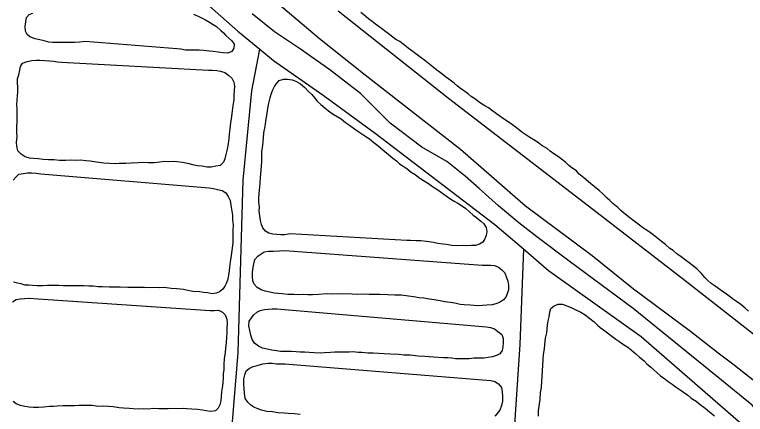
# Model space of a CAD drawing. Extents: x 3297735 to 3335592, y 670436 to 695807.
# Drawn here: x 3330081 to 3330690, y 679963 to 680297 of the extents above; entities that cross this region are included whole.
import ezdxf

# ---------------------------------------------------------------- set-up
doc = ezdxf.new("R2010")
doc.units = 0
doc.layers.add('V-DTCH-CNTR', color=7, linetype='Continuous')
doc.layers.add('V-TOPO-SHOR', color=7, linetype='Continuous')

msp = doc.modelspace()

# ---------------------------------------------------------------- linework, layer by layer
at = {"layer": 'V-DTCH-CNTR'}
for points in [[(3330243.16, 680303.93), (3330266.83, 680282.98), (3330285.05, 680267.92), (3330296.44, 680258.51), (3330337.98, 680229.56), (3330381.34, 680198)], [(3330702.59, 680025.71), (3330639.95, 680074.71), (3330562.9, 680134.23), (3330442.66, 680227.02), (3330350.39, 680299.64)], [(3330238.57, 679569.66), (3330240.42, 679631.34), (3330248.48, 679760.64), (3330256.48, 679885.66), (3330267.12, 680014.92), (3330271.14, 680158.86), (3330278.33, 680233.32), (3330285.05, 680267.92)], [(3330381.34, 680198), (3330481.27, 680121.82), (3330505.09, 680101.4), (3330526.08, 680083.39), (3330603.2, 680028.16), (3330688.59, 679953.94), (3330712.83, 679922.62), (3330715.46, 679919.22), (3330758.4, 679870.53), (3330844.95, 679762), (3330883.66, 679716.81), (3330897.06, 679696.88), (3330900.26, 679683.12), (3330902.31, 679650.51), (3330893.8, 679546.93), (3330888.75, 679445.87), (3330881.17, 679346.56), (3330874.08, 679224.96), (3330863.13, 679086.28), (3330851.65, 678979.97), (3330848.25, 678949.36), (3330846.88, 678917.67), (3330843.51, 678830.61)], [(3330505.09, 680101.4), (3330502.1, 680021.73), (3330494.22, 679904.43), (3330485.55, 679790.56), (3330476.85, 679621.84), (3330461.9, 679490.94), (3330454.06, 679429.34), (3330451.21, 679412.25), (3330447.65, 679406.05)]]:
    msp.add_lwpolyline(points, dxfattribs=at)
at = {"layer": 'V-TOPO-SHOR'}
msp.add_line((3330667.5, 680014.64), (3330679.83, 680005.53), dxfattribs=at)
for points in [[(3330297.22, 680308.85), (3330335.01, 680277.08), (3330373.12, 680246.77), (3330452.59, 680184.64), (3330478.36, 680161.96), (3330506.76, 680137.45), (3330562.51, 680095.89), (3330596.8, 680068.02), (3330644.34, 680032.82), (3330667.5, 680014.64)], [(3330139.52, 680274.4), (3330134.94, 680273.9), (3330130.65, 680273.68), (3330126.37, 680273.75), (3330122.65, 680273.53), (3330118.94, 680273.58), (3330115.23, 680273.65), (3330112.08, 680273.7), (3330108.95, 680274.03), (3330105.25, 680274.95), (3330101.54, 680275.86), (3330097.56, 680276.78), (3330093.3, 680278.28), (3330091.05, 680280.32), (3330089.66, 680283.2), (3330089.44, 680286.92), (3330089.78, 680290.91), (3330090.42, 680294.61), (3330092.74, 680296.86), (3330095.61, 680297.96)], [(3330229.89, 680297.24), (3330233.57, 680295.47), (3330236.41, 680294.28), (3330239.81, 680292.51), (3330243.21, 680290.46), (3330246.32, 680288.69), (3330248.87, 680286.94), (3330252.53, 680283.73), (3330254.78, 680281.7), (3330256.75, 680279.38), (3330259.29, 680277.34), (3330261.82, 680275.02), (3330263.77, 680272.13), (3330263.44, 680268.99), (3330261.68, 680266.16), (3330258.51, 680264.78), (3330254.52, 680265.13), (3330250.24, 680265.48), (3330246.25, 680266.12), (3330243.11, 680266.46), (3330238.26, 680266.82), (3330234.55, 680267.17), (3330229.98, 680267.24), (3330226.84, 680267.29), (3330223.13, 680267.35), (3330219.14, 680267.98), (3330216, 680268.32), (3330139.52, 680274.4)], [(3330670.41, 679991.73), (3330596.54, 680051.7), (3330543.14, 680091.15), (3330516.15, 680111.47), (3330501.19, 680122.99), (3330484.19, 680137.22), (3330468.1, 680151.73), (3330456.39, 680162.01), (3330441.14, 680174.43), (3330420.26, 680186.34), (3330393.85, 680206.36), (3330369.01, 680231.1), (3330343.5, 680250.81), (3330319.13, 680268.12), (3330297.39, 680282.43), (3330278.63, 680297.57)], [(3330583.89, 680135.86), (3330579.66, 680139.36), (3330577.12, 680141.69), (3330574.87, 680143.72), (3330571.21, 680147.21), (3330568.12, 680150.11), (3330565.58, 680152.44), (3330561.35, 680155.65), (3330559.09, 680157.69), (3330555.43, 680160.6), (3330551.2, 680164.1), (3330549.23, 680166.42), (3330545.56, 680169.05), (3330543.02, 680171.09), (3330540.49, 680173.42), (3330536.82, 680176.33), (3330534.28, 680178.08), (3330530.32, 680180.72), (3330527.5, 680183.05), (3330524.96, 680185.09), (3330520.71, 680187.45), (3330517.89, 680189.49), (3330515.06, 680191.54), (3330510.54, 680194.47), (3330507.14, 680196.52), (3330503.75, 680198.86), (3330499.23, 680202.36), (3330495.85, 680204.98), (3330493.02, 680206.75), (3330488.5, 680209.96), (3330485.39, 680212.01), (3330482.56, 680214.06), (3330478.33, 680217.27), (3330475.79, 680219.02), (3330472.96, 680220.78), (3330469.28, 680223.13), (3330464.48, 680226.63), (3330461.37, 680228.68), (3330458.83, 680230.72), (3330452.61, 680235.11), (3330450.08, 680237.15), (3330447.26, 680239.77), (3330442.74, 680242.98), (3330439.92, 680245.02), (3330437.1, 680247.35), (3330432.86, 680250.57), (3330429.76, 680252.9), (3330425.52, 680256.4), (3330422.71, 680258.73), (3330419.6, 680260.78), (3330415.37, 680264.27), (3330411.98, 680266.61), (3330408.87, 680268.95), (3330404.64, 680272.16), (3330401.82, 680274.49), (3330398.7, 680276.26), (3330393.62, 680280.05), (3330390.23, 680282.39), (3330386.56, 680285.31), (3330381.76, 680288.81), (3330378.94, 680291.14), (3330375.83, 680293.48), (3330371.88, 680296.69), (3330369.35, 680298.72)], [(3330242.29, 680250.47), (3330245.71, 680250.41), (3330249.14, 680250.36), (3330252.27, 680249.74), (3330255.97, 680248.54), (3330259.36, 680246.2), (3330261.89, 680243.87), (3330263.55, 680240.42), (3330264.07, 680237.26), (3330263.73, 680233.56), (3330263.38, 680229.85), (3330263.32, 680225.56), (3330262.67, 680221), (3330262.03, 680216.72), (3330261.38, 680211.88), (3330260.73, 680206.46), (3330260.08, 680201.61), (3330259.43, 680197.05), (3330259.38, 680193.62), (3330258.73, 680189.06), (3330257.8, 680184.51), (3330256.88, 680180.23), (3330255.96, 680176.54), (3330254.77, 680173.7), (3330252.16, 680170.88), (3330248.43, 680170.37), (3330244.42, 680169.58), (3330241.28, 680169.63), (3330237.01, 680170.55), (3330232.72, 680170.62), (3330229.31, 680171.53), (3330226.18, 680172.44), (3330220.48, 680173.39), (3330215.92, 680174.03), (3330212.78, 680174.37), (3330209.06, 680174.14), (3330205.92, 680174.19), (3330201.63, 680173.69), (3330197.05, 680173.19), (3330191.91, 680173.27), (3330187.62, 680173.34), (3330183.62, 680173.12), (3330177.9, 680172.93), (3330173.33, 680172.71), (3330167.89, 680172.51), (3330164.46, 680172.28), (3330159.32, 680172.65), (3330155.04, 680173.01), (3330148.77, 680173.68), (3330143.64, 680174.62), (3330139.93, 680174.96), (3330135.65, 680175.32), (3330131.93, 680175.09), (3330127.94, 680175.44), (3330123.37, 680175.23), (3330117.93, 680175.03), (3330113.37, 680175.67), (3330108.8, 680175.75), (3330104.23, 680176.1), (3330100.24, 680176.45), (3330096.25, 680176.81), (3330092.82, 680177.15), (3330089.41, 680178.34), (3330086.02, 680180.4), (3330083.21, 680183.3), (3330082.41, 680187.03), (3330082.18, 680190.46), (3330082.53, 680194.74), (3330082.32, 680199.31), (3330082.38, 680203.03), (3330082.74, 680207.59), (3330082.55, 680213.59), (3330082.62, 680218.16), (3330082.39, 680221.6), (3330082.74, 680225.59), (3330083.08, 680228.73), (3330083.14, 680232.44), (3330083.2, 680236.44), (3330082.97, 680239.87), (3330083.02, 680243.3), (3330083.94, 680246.72), (3330084.85, 680250.42), (3330085.47, 680253.55), (3330087.23, 680256.38), (3330090.97, 680257.75), (3330094.98, 680258.54), (3330098.42, 680258.77), (3330101.56, 680259.01), (3330105.84, 680258.65), (3330109.84, 680258.3), (3330112.97, 680257.96), (3330116.4, 680257.62), (3330119.53, 680257.29), (3330242.29, 680250.47)], [(3330310.39, 680113.95), (3330306.09, 680113.16), (3330302.66, 680113.22), (3330299.23, 680113.27), (3330296.1, 680113.61), (3330292.68, 680114.52), (3330289.85, 680116.28), (3330287.61, 680118.89), (3330286.51, 680121.76), (3330285.71, 680125.2), (3330285.2, 680128.93), (3330284.69, 680132.93), (3330284.75, 680136.36), (3330284.24, 680140.37), (3330284.3, 680144.08), (3330284.97, 680150.36), (3330285.35, 680156.07), (3330285.71, 680160.92), (3330286.05, 680164.05), (3330286.43, 680170.33), (3330286.79, 680174.61), (3330286.85, 680178.33), (3330286.92, 680182.61), (3330287.25, 680185.75), (3330287.9, 680190.6), (3330288.24, 680194.02), (3330288.59, 680198.3), (3330289.53, 680203.43), (3330290.18, 680207.99), (3330291.11, 680212.83), (3330291.77, 680218.54), (3330292.7, 680223.09), (3330293.63, 680227.36), (3330294.54, 680230.49), (3330296.02, 680234.18), (3330297.5, 680237.02), (3330299.25, 680239.56), (3330301.29, 680241.81), (3330304.74, 680242.9), (3330308.17, 680243.13), (3330312.16, 680242.5), (3330315.28, 680241.3), (3330318.96, 680239.24), (3330322.63, 680236.04), (3330325.44, 680233.14), (3330328.53, 680230.23), (3330331.06, 680227.05), (3330333.02, 680224.73), (3330336.11, 680221.83), (3330339.78, 680218.91), (3330343.45, 680215.71), (3330346.27, 680213.95), (3330349.67, 680211.9), (3330353.06, 680209.84), (3330356.73, 680206.93), (3330359.84, 680204.59), (3330364.08, 680201.67), (3330366.9, 680199.62), (3330370.29, 680197.28), (3330373.69, 680195.22), (3330376.52, 680193.18), (3330380.18, 680190.26), (3330383.57, 680187.64), (3330385.82, 680185.6), (3330389.49, 680182.69), (3330392.59, 680180.07), (3330395.97, 680177.15), (3330399.08, 680174.82), (3330401.61, 680172.49), (3330404.72, 680170.44), (3330407.83, 680168.39), (3330411.5, 680165.48), (3330414.61, 680163.43), (3330418.56, 680160.51), (3330421.67, 680158.46), (3330425.92, 680155.82), (3330429.31, 680153.48), (3330433.55, 680150.55), (3330436.66, 680148.5), (3330440.61, 680145.58), (3330443.72, 680143.53), (3330447.4, 680141.19), (3330450.23, 680139.43), (3330454.19, 680137.08), (3330457.02, 680135.04), (3330460.12, 680132.42), (3330463.21, 680129.51), (3330466.04, 680127.46), (3330469.42, 680124.55), (3330471.95, 680122.22), (3330473.91, 680119.34), (3330474.42, 680115.9), (3330474.08, 680112.47), (3330472.9, 680109.64), (3330471.14, 680107.09), (3330468.54, 680105.42), (3330465.1, 680104.33), (3330461.66, 680104.1), (3330457.95, 680103.88), (3330454.52, 680104.22), (3330450.23, 680104)], [(3330079.39, 680158.79), (3330081.72, 680161.61), (3330084.04, 680163.85), (3330088.05, 680164.36), (3330091.2, 680164.88), (3330094.91, 680164.82), (3330098.62, 680164.48), (3330102.33, 680164.13), (3330242.72, 680152.46)], [(3330242.72, 680152.46), (3330246.42, 680151.83), (3330249.84, 680150.92), (3330253.82, 680150), (3330256.65, 680148.24), (3330258.6, 680145.06), (3330260.26, 680141.9), (3330261.06, 680137.88), (3330261.83, 680132.73), (3330262.35, 680129.57), (3330262.29, 680125.58), (3330262.79, 680121.28), (3330262.73, 680117.28), (3330262.68, 680114.14), (3330262.61, 680109.86), (3330262.55, 680106.43), (3330261.88, 680100.15), (3330261.24, 680095.88), (3330260.3, 680090.46), (3330259.95, 680086.18), (3330259.61, 680083.05), (3330258.98, 680079.34), (3330258.35, 680076.21), (3330257.45, 680073.08), (3330255.98, 680070.25), (3330254.22, 680067.7), (3330251.61, 680065.46), (3330248.74, 680064.36), (3330245.3, 680063.85), (3330241.6, 680064.76), (3330238.18, 680065.1), (3330235.04, 680065.44), (3330229.33, 680065.82), (3330225.06, 680066.74), (3330221.36, 680067.37), (3330215.94, 680068.03), (3330211.09, 680068.39), (3330205.38, 680069.06), (3330201.67, 680068.83), (3330197.38, 680069.19), (3330193.1, 680068.97), (3330188.81, 680069.04), (3330185.1, 680069.09), (3330180.24, 680069.17), (3330175.1, 680069.25), (3330168.53, 680069.36), (3330163.1, 680069.45), (3330159.39, 680069.51), (3330153.68, 680069.6), (3330150.25, 680069.65), (3330145.97, 680070.29), (3330142.54, 680070.35), (3330138.26, 680070.42), (3330135.12, 680070.47), (3330130.83, 680070.53), (3330126.83, 680070.6), (3330121.12, 680070.69), (3330117.12, 680070.75), (3330111.7, 680070.84), (3330107.98, 680070.9), (3330103.69, 680070.68), (3330099.4, 680070.46), (3330095.41, 680070.82), (3330092.27, 680071.15), (3330089.13, 680071.2), (3330086, 680072.11), (3330082.87, 680072.73), (3330079.74, 680073.64)], [(3330692.79, 680049.55), (3330689.98, 680051.88), (3330686.31, 680055.08), (3330682.92, 680057.42), (3330680.38, 680059.18), (3330674.45, 680063.56), (3330669.93, 680066.77), (3330667.1, 680068.82), (3330664.28, 680070.86), (3330661.74, 680072.62), (3330658.64, 680075.24), (3330656.39, 680077.56), (3330653.58, 680080.75), (3330649.64, 680084.81), (3330645.98, 680087.73), (3330643.44, 680089.77), (3330640.33, 680092.1), (3330636.66, 680094.73), (3330632.99, 680097.36), (3330629.89, 680099.98), (3330627.34, 680101.74), (3330623.68, 680104.94), (3330620.29, 680107.57), (3330617.47, 680109.9), (3330613.24, 680113.11), (3330609.85, 680115.73), (3330607.02, 680117.49), (3330604.48, 680119.25), (3330600.81, 680121.88), (3330597.42, 680124.5), (3330593.75, 680127.42), (3330588.68, 680131.5), (3330586.42, 680133.54), (3330583.89, 680135.86)], [(3330450.23, 680104), (3330445.38, 680104.08), (3330440.82, 680105.01), (3330437.68, 680105.34), (3330433.69, 680105.98), (3330429.99, 680106.61), (3330424.29, 680107.56), (3330419.44, 680108.2), (3330415.44, 680107.98), (3330410.87, 680108.34), (3330407.73, 680108.39), (3330310.39, 680113.95)], [(3330470.54, 680087.68), (3330474.26, 680087.9), (3330477.69, 680087.85), (3330480.83, 680087.51), (3330484.23, 680086.03), (3330487.06, 680083.98), (3330489.59, 680081.37), (3330490.96, 680077.64), (3330492.05, 680074.47), (3330492.56, 680071.04), (3330492.5, 680067.32), (3330491.59, 680063.91), (3330490.4, 680061.07), (3330488.37, 680058.82), (3330485.19, 680056.58), (3330482.03, 680055.49), (3330478.87, 680054.69), (3330474.58, 680054.47), (3330470.87, 680054.24), (3330467.14, 680053.73), (3330463.72, 680054.07), (3330460.58, 680054.4), (3330455.73, 680054.77), (3330452.31, 680055.11), (3330447.75, 680056.04), (3330444.05, 680056.67), (3330439.49, 680057.31), (3330435.5, 680057.95), (3330430.65, 680058.88), (3330426.66, 680059.52), (3330422.1, 680060.16), (3330418.11, 680060.51), (3330413.27, 680061.45), (3330409.27, 680061.8), (3330403, 680062.75), (3330397.86, 680062.84), (3330391.86, 680062.93), (3330385.58, 680063.32), (3330380.44, 680063.4), (3330376.44, 680063.46), (3330371.01, 680063.55), (3330367.01, 680063.33), (3330362.16, 680063.69), (3330358.44, 680063.75), (3330353.87, 680063.54), (3330350.45, 680063.88), (3330345.59, 680063.67), (3330340.73, 680063.75), (3330334.44, 680063.28), (3330329, 680063.08), (3330325.29, 680063.14), (3330321.58, 680063.2), (3330317.57, 680062.98), (3330313.58, 680063.33), (3330308.44, 680063.41), (3330303.87, 680063.77), (3330300.16, 680064.11), (3330297.03, 680064.45), (3330293.61, 680065.36), (3330289.62, 680066), (3330286.21, 680067.19), (3330282.82, 680069.25), (3330280.29, 680071.86), (3330279.19, 680074.73), (3330278.96, 680078.17), (3330279.02, 680081.88), (3330279.65, 680085.87), (3330279.99, 680089.01), (3330280.9, 680092.42), (3330283.52, 680095.24), (3330286.12, 680097.2), (3330288.72, 680098.87), (3330292.44, 680099.38), (3330296.16, 680099.61), (3330301.59, 680099.8), (3330305.88, 680100.02), (3330470.54, 680087.68)], [(3330078.9, 680057.08), (3330081.79, 680059.03), (3330085.23, 680059.84), (3330088.95, 680060.06), (3330092.1, 680060.3), (3330243.65, 680049.87)], [(3330517.67, 679961.78), (3330517.75, 679966.35), (3330518.41, 679972.05), (3330519.04, 679975.76), (3330519.42, 679981.46), (3330520.06, 679985.74), (3330520.43, 679990.88), (3330520.77, 679994.58), (3330520.86, 680000.01), (3330521.21, 680004.01), (3330521.58, 680009.43), (3330521.93, 680013.14), (3330522.57, 680017.98), (3330522.92, 680021.69), (3330523.57, 680026.83), (3330524.5, 680031.38), (3330525.17, 680037.66), (3330525.8, 680041.36), (3330526.43, 680044.78), (3330527.06, 680048.48), (3330527.97, 680051.61), (3330530.58, 680053.86), (3330534.03, 680055.23), (3330537.74, 680055.17), (3330541.15, 680053.97), (3330544.84, 680052.48), (3330548.81, 680050.42), (3330553.06, 680048.64), (3330556.46, 680046.3), (3330560.41, 680043.38), (3330564.08, 680040.46), (3330566.89, 680037.85), (3330569.15, 680035.81), (3330571.97, 680033.77), (3330575.07, 680031.43), (3330578.74, 680028.52), (3330582.13, 680026.18), (3330584.68, 680024.42), (3330588.63, 680021.5), (3330592.03, 680019.45), (3330594.85, 680017.11), (3330598.79, 680013.91), (3330601.89, 680011), (3330605.85, 680008.08), (3330608.09, 680005.47), (3330611.47, 680002.56), (3330613.72, 680000.53), (3330616.82, 679997.62), (3330619.36, 679995.58), (3330623.03, 679992.95), (3330625.85, 679990.62), (3330629.25, 679988.56), (3330631.79, 679986.52), (3330635.74, 679983.89), (3330638.57, 679981.84), (3330642.24, 679979.21), (3330645.06, 679976.88), (3330649.3, 679974.24), (3330652.41, 679971.62), (3330656.64, 679968.41), (3330660.31, 679965.49), (3330664.54, 679962)], [(3330243.65, 680049.87), (3330247.37, 680050.1), (3330250.51, 680050.33), (3330253.91, 680048.57), (3330256.16, 680046.24), (3330257.54, 680042.79), (3330257.77, 680039.36), (3330257.7, 680035.36), (3330257.63, 680031.08), (3330257.29, 680027.65), (3330256.94, 680023.09), (3330256.58, 680018.81), (3330256.23, 680014.53), (3330255.3, 680009.97), (3330255.22, 680004.83), (3330255.15, 680000.55), (3330254.53, 679997.41), (3330254.46, 679993.41), (3330254.4, 679989.7), (3330253.76, 679985.42), (3330253.14, 679982.01), (3330252.79, 679978.3), (3330252.73, 679974.58), (3330251.82, 679971.17), (3330250.35, 679968.34), (3330248.03, 679966.37), (3330244.02, 679965.58), (3330240.31, 679966.21), (3330237.18, 679966.83), (3330233.19, 679967.47), (3330228.33, 679967.54), (3330224.34, 679967.9), (3330221.2, 679968.23), (3330216.34, 679968.02), (3330212.91, 679968.08), (3330208.62, 679967.86), (3330204.62, 679967.92), (3330200.91, 679967.98), (3330196.62, 679968.05), (3330192.04, 679967.56), (3330187.77, 679967.91), (3330184.33, 679967.68), (3330179.48, 679968.04), (3330176.05, 679968.09), (3330171.49, 679968.45), (3330167.78, 679968.8), (3330162.65, 679969.45), (3330158.94, 679969.8), (3330154.66, 679970.15), (3330150.37, 679969.93), (3330145.24, 679970.59), (3330138.95, 679970.69), (3330134.38, 679970.76), (3330130.38, 679970.54), (3330124.95, 679970.34), (3330120.95, 679970.41), (3330116.09, 679970.2), (3330112.94, 679969.96), (3330109.51, 679969.73), (3330104.93, 679969.23), (3330100.35, 679969.02), (3330096.35, 679969.08), (3330092.65, 679969.43), (3330088.94, 679969.78), (3330085.52, 679970.68), (3330081.83, 679972.17), (3330079.29, 679973.93)], [(3330474.3, 680036.47), (3330477.71, 680035.84), (3330480.84, 680034.65), (3330483.66, 680032.32), (3330487.05, 680029.98), (3330488.14, 680026.54), (3330488.08, 680023.11), (3330487.74, 680019.68), (3330487.41, 680016.55), (3330485.36, 680013.72), (3330482.48, 680012.34), (3330479.32, 680011.25), (3330475.6, 680010.73), (3330472.16, 680010.22), (3330467.59, 680010.29), (3330463.59, 680010.07), (3330459.87, 680009.56), (3330456.44, 680009.61), (3330451.58, 680009.69), (3330448.44, 680009.74), (3330445.3, 680010.08), (3330441.88, 680010.42), (3330438.45, 680010.47), (3330433.89, 680010.83), (3330429.89, 680010.89), (3330422.75, 680011.58), (3330417.33, 680011.95), (3330410.48, 680012.63), (3330405.34, 680012.71), (3330401.07, 680013.35), (3330394.21, 680013.46), (3330388.79, 680013.84), (3330384.51, 680014.19), (3330379.65, 680014.27), (3330375.37, 680014.34), (3330370.23, 680014.99), (3330367.09, 680015.04), (3330362.81, 680015.4), (3330359.67, 680015.16), (3330355.38, 680015.23), (3330352.24, 680015.28), (3330347.67, 680015.07), (3330344.23, 680014.84), (3330339.09, 680014.63), (3330335.94, 680014.4), (3330330.52, 680014.77), (3330326.23, 680014.84), (3330322.52, 680015.18), (3330318.81, 680015.24), (3330315.39, 680015.58), (3330311.39, 680015.65), (3330306.53, 680015.72), (3330302.25, 680015.79), (3330299.12, 680016.41), (3330295.12, 680016.76), (3330291.14, 680017.69), (3330287.44, 680018.6), (3330284.03, 680020.08), (3330280.64, 680022.71), (3330278.7, 680025.88), (3330277.61, 680029.33), (3330276.81, 680033.34), (3330276.02, 680037.07), (3330276.37, 680041.06), (3330278.12, 680043.89), (3330280.17, 680046.43), (3330282.49, 680048.68), (3330285.37, 680050.06), (3330289.09, 680050.86), (3330292.24, 680051.1), (3330295.39, 680051.33), (3330299.39, 680051.27), (3330474.3, 680036.47)], [(3330318.84, 679963.24), (3330313.98, 679963.6), (3330308.85, 679963.97), (3330305.42, 679964.31), (3330300.29, 679964.68), (3330295.73, 679965.32), (3330290.88, 679965.69), (3330286.61, 679966.9), (3330282.92, 679968.1), (3330280.07, 679969.29), (3330277.53, 679971.04), (3330275, 679973.37), (3330272.76, 679976.55), (3330272.27, 679981.13), (3330272.04, 679984.85), (3330271.81, 679988.28), (3330271.88, 679992.85), (3330272.51, 679996.27), (3330273.7, 679999.68), (3330276.31, 680001.64), (3330279.48, 680003.3), (3330282.92, 680004.1), (3330287.51, 680005.46), (3330292.09, 680005.95), (3330295.52, 680005.9), (3330298.94, 680005.56), (3330302.94, 680005.5), (3330306.08, 680005.45), (3330477.86, 679991.56)], [(3330679.83, 680005.53), (3330704.75, 679985.83), (3330714.43, 679978.26), (3330724.34, 679966.82), (3330731.32, 679957.5), (3330746.16, 679938.85), (3330765.69, 679916.27), (3330783.75, 679894.61), (3330795.38, 679878.98), (3330806.41, 679863.37), (3330821.85, 679844.71), (3330845.18, 679818.21), (3330861.22, 679799.84), (3330876.68, 679782.67), (3330894.77, 679763.08), (3330924.1, 679721.94), (3330947.09, 679692.47), (3330975.34, 679658.17)], [(3330477.86, 679991.56), (3330481.28, 679990.64), (3330484.39, 679988.88), (3330486.63, 679985.7), (3330487.42, 679981.97), (3330487.65, 679978.26), (3330487.59, 679974.26), (3330486.67, 679970.56), (3330485.47, 679966.86), (3330483.14, 679964.04), (3330481.1, 679961.79)], [(3330983.43, 679625.39), (3330928.93, 679689.2), (3330910.52, 679707.9), (3330859.19, 679766.03), (3330836.49, 679794.6), (3330819.64, 679818.03), (3330797.51, 679845.1), (3330773.91, 679873.09), (3330749.19, 679905.55), (3330731.45, 679928.4), (3330720.38, 679941.94), (3330709.31, 679955.48), (3330695.9, 679970.83), (3330670.41, 679991.73)]]:
    msp.add_lwpolyline(points, dxfattribs=at)

doc.saveas('drawing.dxf')
